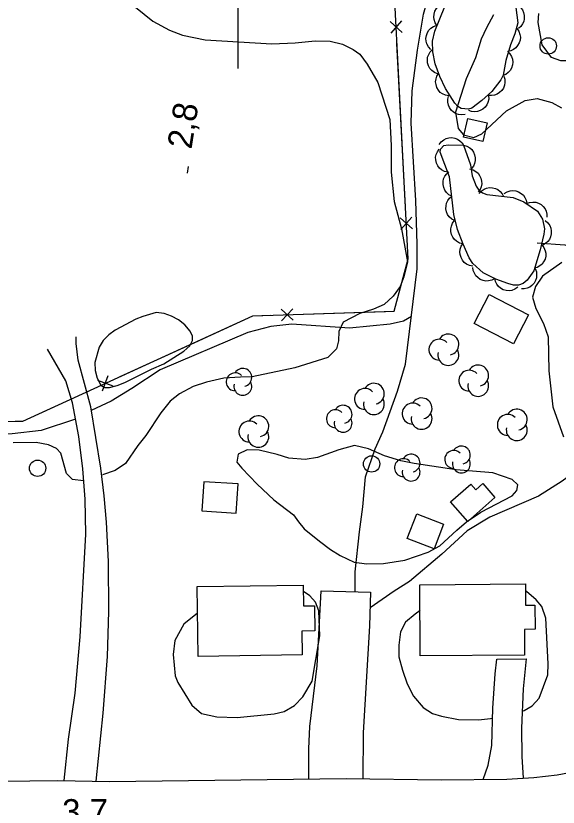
# Model space of a CAD drawing. Extents: x 282461 to 284471, y 5554090 to 5557646.
# Drawn here: x 283172.9 to 283239.1, y 5555299.8 to 5555396.4 of the extents above; entities that cross this region are included whole.
import ezdxf

# ---------------------------------------------------------------- set-up
doc = ezdxf.new("R2010")
doc.units = 0
for name, color, linetype in [('Niveau 19', 7, 'Continuous'), ('Niveau 2', 7, 'Continuous'), ('Niveau 21', 7, 'Continuous'), ('Niveau 22', 7, 'Continuous'), ('Niveau 3', 7, 'Continuous'), ('Niveau 31', 7, 'Continuous'), ('Niveau 36', 7, 'Continuous'), ('Niveau 37', 7, 'Continuous'), ('Niveau 44', 7, 'Continuous'), ('Niveau 61', 7, 'Continuous')]:
    doc.layers.add(name, color=color, linetype=linetype)

msp = doc.modelspace()

# ---------------------------------------------------------------- linework, layer by layer
at = {"layer": 'Niveau 19'}
for points in [[(283208.62, 5555303.23), (283208.63, 5555306.92), (283208.77, 5555309.64), (283209.67, 5555317.04), (283210.14, 5555326.2), (283216.17, 5555326.04), (283216.05, 5555321.92), (283215.28, 5555308.84), (283215.22, 5555303.26)], [(283229.91, 5555303.17), (283230.53, 5555304.89), (283230.97, 5555307.33), (283231.08, 5555311.88), (283231.37, 5555316.05), (283231.58, 5555317.85), (283235.18, 5555317.89), (283234.81, 5555314.23), (283234.59, 5555309.43), (283234.64, 5555305.98), (283234.79, 5555303.33)]]:
    msp.add_lwpolyline(points, dxfattribs=at)
at = {"layer": 'Niveau 2'}
for points in [[(283250.12, 5555398.26), (283248.7, 5555395.34), (283246.7, 5555393.11), (283245.67, 5555391.77), (283244.24, 5555390.48), (283243.08, 5555390.4), (283242.03, 5555390.91), (283239.41, 5555390.94), (283238.25, 5555391.34), (283237.13, 5555392.89), (283236.63, 5555395.61), (283236.73, 5555396.71)], [(283187.47, 5555397.48), (283189.58, 5555395.76), (283191.62, 5555394.68), (283193.2, 5555394.06), (283195.99, 5555393.51), (283204.12, 5555393.02), (283206.96, 5555393.11), (283209.4, 5555393.37), (283211.26, 5555393.34), (283212.77, 5555392.95), (283214.05, 5555392.32), (283214.87, 5555391.75), (283215.76, 5555390.54), (283217.06, 5555388.29), (283218.51, 5555383.78), (283218.67, 5555380.59), (283218.7, 5555377.35)], [(283231.17, 5555396.53), (283230.32, 5555394.96), (283229.69, 5555393.56), (283228.97, 5555391.29), (283227.84, 5555388.73), (283226.55, 5555384.65), (283226.87, 5555382.68), (283227.51, 5555381.88), (283228.79, 5555381.55), (283229.77, 5555382.02), (283232.76, 5555384.84), (283235.06, 5555386.08), (283236.51, 5555386.33), (283238.31, 5555385.83), (283239.48, 5555385.2)], [(283218.7, 5555377.35), (283219.04, 5555373.75), (283219.95, 5555370.4), (283220.69, 5555366.4), (283220.25, 5555364.54), (283219.8, 5555363.37), (283218.94, 5555362.2), (283217.85, 5555361.15), (283216.52, 5555360.61), (283214.85, 5555360.07), (283212.83, 5555359), (283212.32, 5555357.89), (283212.28, 5555356.73), (283212, 5555355.74), (283210.96, 5555354.69), (283206.92, 5555353.42), (283201.71, 5555352.32), (283200.31, 5555352.31), (283198.28, 5555352.17), (283196.14, 5555351.68), (283194.52, 5555351.14), (283192.85, 5555350.25), (283191.7, 5555349.37), (283190.56, 5555347.96), (283188.73, 5555345.16), (283187.76, 5555343.93), (283186.28, 5555341.77), (283185.01, 5555340.88), (283183.45, 5555340.37)], [(283239.53, 5555366.3), (283237.18, 5555364.65), (283236.32, 5555363.36), (283235.93, 5555362.08), (283236.35, 5555360.7), (283237.3, 5555358.85), (283237.84, 5555357.23), (283237.95, 5555353.06), (283238.41, 5555348.66), (283239.73, 5555345.02)], [(283189.45, 5555353.29), (283190.95, 5555353.94), (283193.37, 5555355.48), (283194.11, 5555356.12), (283194.46, 5555356.77), (283194.45, 5555357.29), (283194.15, 5555357.92), (283193.5, 5555358.67), (283192.74, 5555359.3), (283191.87, 5555359.76), (283190.99, 5555360.09), (283190, 5555360.2), (283188.38, 5555359.72), (283187.52, 5555359.36), (283184.98, 5555358.05), (283184.23, 5555357.47), (283183.54, 5555356.76), (283183.03, 5555355.94), (283182.53, 5555354.08), (283182.54, 5555353.1), (283182.79, 5555352.17), (283183.26, 5555351.31), (283183.73, 5555351.02), (283184.31, 5555351.03), (283185.24, 5555351.27), (283186.16, 5555351.63), (283189.45, 5555353.29)], [(283181.15, 5555339.62), (283181.14, 5555339.62), (283179.8, 5555339.78), (283179.04, 5555340.53), (283178.37, 5555343.01), (283177.84, 5555343.59), (283176.85, 5555344.04), (283175.34, 5555344.31), (283172.55, 5555344.28)], [(283209.95, 5555332.28), (283211.3, 5555331.26), (283212.47, 5555330.52), (283214.16, 5555329.72), (283215.73, 5555329.51), (283217.76, 5555329.53), (283220.36, 5555329.96), (283223.19, 5555330.92), (283224.63, 5555331.69), (283226.7, 5555333.63), (283227.9, 5555334.63), (283229.63, 5555335.81), (283233.44, 5555337.82), (283234.01, 5555338.46), (283234.17, 5555339.16), (283233.47, 5555339.79), (283231.08, 5555340.63), (283226.61, 5555340.99), (283221.5, 5555341.75), (283219.87, 5555342.08), (283217.89, 5555342.69), (283215.91, 5555343.54), (283214.22, 5555343.93), (283212.31, 5555343.44), (283209.71, 5555342.49), (283208.21, 5555342.24), (283206.18, 5555342.39), (283204.78, 5555342.84), (283202.57, 5555343.39), (283201.12, 5555343.44), (283200.02, 5555342.9), (283199.86, 5555341.91), (283200.45, 5555341.17), (283202.33, 5555339.22), (283204.38, 5555337.33), (283206.78, 5555335.5), (283207.37, 5555334.63), (283208.08, 5555333.77), (283209.95, 5555332.28)], [(283194.36, 5555312.23), (283195.53, 5555311.2), (283197.39, 5555310.81), (283199.89, 5555310.73), (283204.4, 5555311.18), (283205.62, 5555311.48), (283206.89, 5555312.19), (283207.92, 5555313.25), (283209.05, 5555315.17), (283209.97, 5555320.69), (283209.88, 5555323.76), (283209.46, 5555324.8), (283208.76, 5555325.6), (283207.97, 5555326.13)], [(283234.67, 5555311.51), (283234.91, 5555311.57), (283235.89, 5555312.16), (283236.75, 5555313.1), (283237.82, 5555315.95), (283237.86, 5555317.28), (283237.56, 5555322.85), (283237.08, 5555324.29), (283236.37, 5555325.09), (283235.2, 5555326.12), (283235.07, 5555326.21)], [(283222.21, 5555323.8), (283221.6, 5555323.37), (283220.45, 5555322.37), (283219.83, 5555321.2), (283219.62, 5555319.58), (283219.63, 5555318.13), (283220.06, 5555316.51), (283220.66, 5555314.83), (283221.43, 5555313.34), (283222.61, 5555311.96), (283223.72, 5555311.22), (283224.82, 5555310.88), (283226.92, 5555310.5)], [(283195.06, 5555323.49), (283193.37, 5555322.13), (283192.29, 5555320.15), (283192.08, 5555318.41), (283192.34, 5555315.8), (283192.64, 5555314.99), (283194.36, 5555312.23)], [(283226.92, 5555310.5), (283229.35, 5555310.46), (283230.8, 5555310.6), (283231.05, 5555310.66)]]:
    msp.add_lwpolyline(points, dxfattribs=at)
at = {"layer": 'Niveau 21'}
msp.add_lwpolyline([(283171.15, 5555302.97), (283177.99, 5555303.05), (283184.32, 5555302.91), (283213.2, 5555303.28), (283224.81, 5555303.12), (283232.81, 5555303.2), (283236.12, 5555303.41), (283238.96, 5555303.73), (283241.33, 5555304.16)], dxfattribs=at)
at = {"layer": 'Niveau 22'}
for points in [[(283214.31, 5555326.09), (283214.29, 5555328.51), (283214.81, 5555333.41), (283215.24, 5555336.48), (283215.54, 5555340.14), (283216.72, 5555343.55), (283217.68, 5555345.6), (283219.48, 5555350.59), (283220.43, 5555353.9), (283221.86, 5555365.52), (283221.88, 5555368.53), (283221.7, 5555373.89), (283221.12, 5555383.3), (283221.25, 5555387.25), (283221.89, 5555392.23), (283222.65, 5555396.64), (283224.82, 5555404.43), (283226.06, 5555412.29), (283227.01, 5555419.57)], [(283221.18, 5555359.69), (283220.2, 5555359.12), (283218.58, 5555358.75), (283213.59, 5555358.27), (283206.56, 5555358.75), (283204.01, 5555358.49), (283201.18, 5555357.74), (283190.49, 5555353.21), (283187.04, 5555350.91), (283184.5, 5555349.37), (283182.09, 5555348.23)], [(283180.17, 5555347.17), (283175.96, 5555345.77), (283172.42, 5555345.38), (283166.39, 5555345.14), (283157.81, 5555344.99), (283143.99, 5555345.16), (283140.91, 5555345.1), (283139.21, 5555344.98), (283131.66, 5555344.88), (283125.93, 5555344.35), (283113.14, 5555344.22), (283108.5, 5555344.05), (283101.25, 5555343.92), (283098.47, 5555344.2), (283097.31, 5555344.59), (283096.95, 5555345.11), (283097.16, 5555348.15), (283097.77, 5555352.32), (283097.71, 5555357.91)], [(283182.7, 5555302.95), (283183.52, 5555311.28), (283184.08, 5555318.18), (283184.24, 5555323.69), (283184.17, 5555329.78), (283183.93, 5555334.57), (283183.66, 5555337.82), (283183.27, 5555341.2), (283182.02, 5555348.67), (283180.5, 5555354.39), (283180.24, 5555356.42), (283180.23, 5555357.23)], [(283178.76, 5555303.03), (283179.32, 5555308.08), (283180.13, 5555313.72), (283180.74, 5555320.57), (283181.4, 5555333.13), (283181.34, 5555337.38), (283181.06, 5555341.12), (283180.55, 5555345.06), (283179.81, 5555349.17), (283178.96, 5555351.83), (283176.76, 5555355.73)], [(283251.57, 5555343.78), (283248.89, 5555343.98), (283246.06, 5555343.58), (283243.12, 5555342.19), (283239.57, 5555339.61), (283236.69, 5555337.78), (283230.74, 5555335.19), (283227.97, 5555333.53), (283224.88, 5555330.69), (283220.92, 5555327.34), (283219.07, 5555326.16), (283216.12, 5555324.12)]]:
    msp.add_lwpolyline(points, dxfattribs=at)
at = {"layer": 'Niveau 3'}
msp.add_line((283193.83, 5555377.22), (283193.95, 5555378.01), dxfattribs=at)
at = {"layer": 'Niveau 31'}
for points in [[(283228.03, 5555383.88), (283230.42, 5555383.34), (283229.9, 5555381.08), (283227.53, 5555381.62), (283228.03, 5555383.88)], [(283230.65, 5555362.38), (283235.46, 5555359.91), (283233.63, 5555356.35), (283228.82, 5555358.83), (283230.65, 5555362.38)], [(283199.78, 5555335.69), (283200.01, 5555339.25), (283195.83, 5555339.52), (283195.59, 5555335.96), (283199.78, 5555335.69)], [(283231.36, 5555337.6), (283228.03, 5555334.67), (283225.94, 5555337.05), (283228.42, 5555339.23), (283229.02, 5555338.55), (283229.86, 5555339.29), (283231.36, 5555337.6)], [(283221.81, 5555335.61), (283225.09, 5555334.35), (283223.92, 5555331.32), (283220.64, 5555332.58), (283221.81, 5555335.61)], [(283195, 5555326.74), (283207.96, 5555326.91), (283208, 5555324.35), (283209.33, 5555324.37), (283209.38, 5555321.3), (283207.78, 5555321.27), (283207.83, 5555318.4), (283195.15, 5555318.18), (283195, 5555326.74)], [(283222.19, 5555326.92), (283235.07, 5555327.07), (283235.09, 5555324.46), (283236.21, 5555324.47), (283236.25, 5555321.5), (283234.96, 5555321.49), (283234.98, 5555318.33), (283222.24, 5555318.25), (283222.19, 5555326.92)]]:
    msp.add_lwpolyline(points, dxfattribs=at)
at = {"layer": 'Niveau 36'}
for centre in [(283237.86, 5555392.753), (283175.53, 5555341.173), (283216.306, 5555341.7)]:
    msp.add_circle(centre, 1, dxfattribs=at)
at = {"layer": 'Niveau 37'}
for p, q in [((283220.04, 5555394.39), (283218.55, 5555395.73)), ((283219.97, 5555395.8), (283218.63, 5555394.31)), ((283221.28, 5555370.42), (283219.79, 5555371.76)), ((283221.21, 5555371.83), (283219.86, 5555370.35)), ((283206.74, 5555359.24), (283205.28, 5555360.61)), ((283205.32, 5555359.19), (283206.69, 5555360.66)), ((283184.74, 5555351.2), (283182.87, 5555351.9)), ((283183.45, 5555350.61), (283184.15, 5555352.48))]:
    msp.add_line(p, q, dxfattribs=at)
for points in [[(283100.78, 5555369.89), (283100.57, 5555369.89), (283100.63, 5555346.28), (283173.73, 5555346.94), (283201.81, 5555359.78), (283219.05, 5555360.37), (283220.76, 5555366.73), (283218.89, 5555402.92), (283208.11, 5555416.06), (283175.14, 5555455.89), (283155.65, 5555489.95), (283159.82, 5555516.27), (283171.73, 5555531.64), (283156.94, 5555544.74), (283147.78, 5555551.39), (283136.32, 5555556.46), (283123.09, 5555561.58), (283102.03, 5555568.05), (283088.84, 5555529.18), (283085.74, 5555517.46), (283078.93, 5555485.69), (283074.88, 5555465.54), (283086.05, 5555465.69)], [(283219.92, 5555383.07), (283219.4, 5555393.06)], [(283220.43, 5555373.09), (283219.92, 5555383.07)], [(283218, 5555360.33), (283219.05, 5555360.37), (283220.76, 5555366.73), (283220.64, 5555369.09)], [(283236.51, 5555368.72), (283239.88, 5555368.47), (283246.79, 5555366.27), (283266.97, 5555360.58), (283263.34, 5555344.32), (283257.07, 5555345.77)], [(283236.51, 5555368.72), (283239.88, 5555368.47), (283246.19, 5555366.46)], [(283194.72, 5555356.54), (283201.81, 5555359.78), (283204.01, 5555359.86)], [(283208.01, 5555359.99), (283218, 5555360.33)], [(283185.62, 5555352.38), (283194.72, 5555356.54)], [(283172.81, 5555346.93), (283173.73, 5555346.94), (283181.98, 5555350.71)]]:
    msp.add_lwpolyline(points, dxfattribs=at)
at = {"layer": 'Niveau 44'}
for points in [[(283233.65, 5555399.34), (283234.15, 5555395.56), (283233.78, 5555394.21), (283233.25, 5555392.87), (283232.68, 5555390.96), (283232.37, 5555389.17), (283232.08, 5555388.62), (283230.96, 5555387.2), (283229.77, 5555386.07), (283228.53, 5555385.15), (283228.12, 5555385.04), (283227.24, 5555385.12), (283226.84, 5555385.36), (283226.46, 5555385.77), (283225.33, 5555387.53), (283224.63, 5555389.02), (283224.08, 5555390.58), (283223.77, 5555392.02), (283223.75, 5555393.33), (283224.03, 5555394.56), (283225.84, 5555399.13)], [(283224.29, 5555395.22), (283224.06, 5555395.57), (283223.93, 5555395.96), (283223.88, 5555396.28), (283223.92, 5555396.64), (283224.03, 5555396.99), (283224.23, 5555397.32), (283224.42, 5555397.58), (283224.71, 5555397.78), (283225.05, 5555397.94), (283225.4, 5555398.02)], [(283233.84, 5555397.87), (283234.22, 5555397.68), (283234.52, 5555397.4), (283234.72, 5555397.15), (283234.86, 5555396.82), (283234.94, 5555396.46), (283234.92, 5555396.07), (283234.88, 5555395.75), (283234.72, 5555395.43), (283234.51, 5555395.13), (283234.24, 5555394.89)], [(283223.52, 5555392.32), (283223.23, 5555392.63), (283223.05, 5555392.99), (283222.95, 5555393.31), (283222.94, 5555393.66), (283222.99, 5555394.03), (283223.13, 5555394.38), (283223.29, 5555394.67), (283223.54, 5555394.91), (283223.85, 5555395.12), (283224.19, 5555395.26)], [(283234.05, 5555394.88), (283234.28, 5555394.54), (283234.4, 5555394.15), (283234.46, 5555393.82), (283234.42, 5555393.47), (283234.31, 5555393.11), (283234.11, 5555392.79), (283233.92, 5555392.53), (283233.63, 5555392.32), (283233.29, 5555392.16), (283232.94, 5555392.08)], [(283224.35, 5555389.35), (283223.96, 5555389.5), (283223.64, 5555389.76), (283223.41, 5555390), (283223.25, 5555390.31), (283223.14, 5555390.67), (283223.12, 5555391.05), (283223.14, 5555391.38), (283223.27, 5555391.71), (283223.46, 5555392.03), (283223.71, 5555392.29)], [(283232.88, 5555392.09), (283233.18, 5555391.8), (283233.38, 5555391.44), (283233.5, 5555391.14), (283233.53, 5555390.78), (283233.5, 5555390.42), (283233.37, 5555390.05), (283233.23, 5555389.76), (283232.99, 5555389.5), (283232.69, 5555389.27), (283232.36, 5555389.13)], [(283225.74, 5555386.65), (283225.33, 5555386.72), (283224.96, 5555386.9), (283224.68, 5555387.08), (283224.46, 5555387.35), (283224.27, 5555387.67), (283224.17, 5555388.04), (283224.11, 5555388.36), (283224.17, 5555388.71), (283224.28, 5555389.07), (283224.46, 5555389.38)], [(283232.44, 5555389.07), (283232.56, 5555388.67), (283232.57, 5555388.27), (283232.53, 5555387.94), (283232.39, 5555387.61), (283232.19, 5555387.3), (283231.9, 5555387.05), (283231.64, 5555386.85), (283231.3, 5555386.74), (283230.93, 5555386.68), (283230.57, 5555386.71)], [(283227.74, 5555384.39), (283227.33, 5555384.32), (283226.92, 5555384.38), (283226.61, 5555384.47), (283226.31, 5555384.66), (283226.03, 5555384.91), (283225.82, 5555385.23), (283225.67, 5555385.52), (283225.62, 5555385.87), (283225.62, 5555386.24), (283225.7, 5555386.59)], [(283230.59, 5555386.68), (283230.61, 5555386.26), (283230.5, 5555385.86), (283230.38, 5555385.56), (283230.16, 5555385.28), (283229.88, 5555385.03), (283229.54, 5555384.86), (283229.23, 5555384.74), (283228.88, 5555384.72), (283228.51, 5555384.76), (283228.17, 5555384.88)], [(283224.54, 5555380.71), (283224.78, 5555381.04), (283225.11, 5555381.29), (283225.39, 5555381.45), (283225.73, 5555381.53), (283226.1, 5555381.55), (283226.48, 5555381.47), (283226.79, 5555381.38), (283227.07, 5555381.17), (283227.34, 5555380.91), (283227.53, 5555380.61)], [(283225.6, 5555377.33), (283225.19, 5555377.42), (283224.84, 5555377.63), (283224.58, 5555377.83), (283224.38, 5555378.12), (283224.22, 5555378.45), (283224.15, 5555378.82), (283224.12, 5555379.15), (283224.2, 5555379.49), (283224.34, 5555379.83), (283224.54, 5555380.13)], [(283227.53, 5555380.61), (283228.36, 5555378.22), (283228.59, 5555376.88), (283229.06, 5555375.64), (283229.4, 5555375.15), (283229.84, 5555374.8), (283230.36, 5555374.61), (283233.59, 5555374.25), (283234.9, 5555373.69), (283236.57, 5555372.58), (283237.17, 5555371.58), (283237.4, 5555370.41), (283237.34, 5555369.78), (283236.89, 5555367.85), (283236.09, 5555365.29), (283235.31, 5555364.14), (283234.81, 5555363.74), (283234.24, 5555363.53), (283233.61, 5555363.55), (283232.94, 5555363.72), (283231.46, 5555364.28), (283229.94, 5555365.05), (283228.67, 5555366.17), (283228.21, 5555366.87), (283227.46, 5555368.52), (283226.78, 5555370.34), (283226.36, 5555372.15), (283225.81, 5555376.77), (283224.67, 5555379.79), (283224.73, 5555380.13), (283225.12, 5555380.57), (283225.65, 5555380.67), (283227.53, 5555380.61)], [(283227.53, 5555380.61), (283227.93, 5555380.5), (283228.28, 5555380.29), (283228.53, 5555380.08), (283228.73, 5555379.79), (283228.88, 5555379.45), (283228.94, 5555379.07), (283228.96, 5555378.75), (283228.88, 5555378.41), (283228.73, 5555378.07), (283228.51, 5555377.78)], [(283226.09, 5555374.39), (283225.72, 5555374.58), (283225.43, 5555374.86), (283225.23, 5555375.12), (283225.1, 5555375.45), (283225.02, 5555375.81), (283225.04, 5555376.19), (283225.09, 5555376.51), (283225.25, 5555376.83), (283225.47, 5555377.13), (283225.74, 5555377.36)], [(283228.27, 5555377.72), (283228.68, 5555377.62), (283229.03, 5555377.42), (283229.29, 5555377.22), (283229.49, 5555376.93), (283229.65, 5555376.6), (283229.73, 5555376.22), (283229.76, 5555375.9), (283229.68, 5555375.56), (283229.54, 5555375.21), (283229.33, 5555374.92)], [(283229.42, 5555374.71), (283229.69, 5555375.03), (283230.04, 5555375.25), (283230.33, 5555375.39), (283230.68, 5555375.44), (283231.05, 5555375.43), (283231.42, 5555375.33), (283231.72, 5555375.21), (283231.99, 5555374.98), (283232.23, 5555374.7), (283232.4, 5555374.38)], [(283232.49, 5555374.72), (283232.84, 5555374.95), (283233.23, 5555375.06), (283233.55, 5555375.11), (283233.9, 5555375.05), (283234.25, 5555374.94), (283234.57, 5555374.73), (283234.83, 5555374.53), (283235.02, 5555374.24), (283235.17, 5555373.9), (283235.24, 5555373.54)], [(283226.45, 5555371.42), (283226.08, 5555371.61), (283225.79, 5555371.89), (283225.58, 5555372.15), (283225.45, 5555372.48), (283225.38, 5555372.84), (283225.4, 5555373.22), (283225.45, 5555373.54), (283225.6, 5555373.86), (283225.82, 5555374.15), (283226.09, 5555374.39)], [(283235.21, 5555373.49), (283235.59, 5555373.64), (283236, 5555373.68), (283236.33, 5555373.67), (283236.66, 5555373.56), (283236.98, 5555373.38), (283237.26, 5555373.12), (283237.47, 5555372.87), (283237.61, 5555372.55), (283237.7, 5555372.19), (283237.7, 5555371.83)], [(283227.44, 5555368.59), (283227.03, 5555368.68), (283226.68, 5555368.89), (283226.42, 5555369.09), (283226.22, 5555369.38), (283226.06, 5555369.71), (283225.99, 5555370.09), (283225.96, 5555370.41), (283226.04, 5555370.75), (283226.18, 5555371.1), (283226.39, 5555371.39)], [(283237.49, 5555371.41), (283237.82, 5555371.14), (283238.04, 5555370.8), (283238.18, 5555370.51), (283238.24, 5555370.16), (283238.24, 5555369.79), (283238.14, 5555369.42), (283238.02, 5555369.12), (283237.8, 5555368.85), (283237.53, 5555368.6), (283237.21, 5555368.43)], [(283228.67, 5555365.86), (283228.26, 5555365.93), (283227.9, 5555366.11), (283227.62, 5555366.3), (283227.4, 5555366.57), (283227.22, 5555366.89), (283227.12, 5555367.26), (283227.07, 5555367.58), (283227.13, 5555367.93), (283227.24, 5555368.28), (283227.43, 5555368.58)], [(283237.08, 5555368.45), (283237.34, 5555368.12), (283237.49, 5555367.74), (283237.57, 5555367.42), (283237.55, 5555367.07), (283237.47, 5555366.71), (283237.3, 5555366.37), (283237.12, 5555366.1), (283236.85, 5555365.88), (283236.53, 5555365.69), (283236.18, 5555365.59)], [(283231.34, 5555364.34), (283230.98, 5555364.14), (283230.58, 5555364.05), (283230.25, 5555364.03), (283229.91, 5555364.1), (283229.57, 5555364.24), (283229.26, 5555364.46), (283229.02, 5555364.68), (283228.85, 5555364.99), (283228.72, 5555365.34), (283228.67, 5555365.69)], [(283236.27, 5555365.55), (283236.42, 5555365.16), (283236.45, 5555364.76), (283236.44, 5555364.43), (283236.32, 5555364.1), (283236.14, 5555363.78), (283235.88, 5555363.5), (283235.63, 5555363.29), (283235.31, 5555363.16), (283234.94, 5555363.07), (283234.59, 5555363.07)], [(283234.14, 5555363.27), (283233.8, 5555363.03), (283233.41, 5555362.9), (283233.09, 5555362.84), (283232.74, 5555362.88), (283232.38, 5555362.98), (283232.05, 5555363.17), (283231.79, 5555363.36), (283231.58, 5555363.65), (283231.42, 5555363.98), (283231.34, 5555364.33)]]:
    msp.add_lwpolyline(points, dxfattribs=at)
for centre, radius, start, end in [((283225.672, 5555356.289), 1.275, 282.26917, 149.72625), ((283224.575, 5555355.652), 1.275, 44.11537, 269.80396), ((283225.672, 5555355.014), 1.275, 166.93686, 29.62122), ((283229.314, 5555352.502), 1.275, 282.26917, 149.72625), ((283199.644, 5555351.725), 1.093, 44.11537, 269.80396), ((283200.584, 5555352.271), 1.093, 282.26917, 149.72625), ((283228.217, 5555351.865), 1.275, 44.11537, 269.80396), ((283229.314, 5555351.227), 1.275, 166.93686, 29.62122), ((283200.584, 5555351.178), 1.093, 166.93686, 29.62122), ((283215.482, 5555349.637), 1.275, 44.11537, 269.80396), ((283216.578, 5555350.275), 1.275, 282.26917, 149.72625), ((283212.821, 5555347.766), 1.093, 282.26917, 149.72625), ((283216.578, 5555349), 1.275, 166.93686, 29.62122), ((283221.304, 5555347.846), 1.275, 44.11537, 269.80396), ((283222.401, 5555348.483), 1.275, 282.26917, 149.72625), ((283211.881, 5555347.22), 1.093, 44.11537, 269.80396), ((283234.019, 5555347.104), 1.275, 282.26917, 149.72625), ((283201.377, 5555345.655), 1.275, 44.11537, 269.80396), ((283202.474, 5555346.293), 1.275, 282.26917, 149.72625), ((283212.821, 5555346.673), 1.093, 166.93686, 29.62122), ((283222.401, 5555347.208), 1.275, 166.93686, 29.62122), ((283232.923, 5555346.466), 1.275, 44.11537, 269.80396), ((283234.019, 5555345.828), 1.275, 166.93686, 29.62122), ((283202.474, 5555345.018), 1.275, 166.93686, 29.62122), ((283226.32, 5555342.244), 1.093, 44.11537, 269.80396), ((283227.26, 5555342.79), 1.093, 282.26917, 149.72625), ((283220.184, 5555341.249), 1.093, 44.11537, 269.80396), ((283221.124, 5555341.795), 1.093, 282.26917, 149.72625), ((283227.26, 5555341.697), 1.093, 166.93686, 29.62122), ((283221.124, 5555340.702), 1.093, 166.93686, 29.62122)]:
    msp.add_arc(centre, radius, start, end, dxfattribs=at)
at = {"layer": 'Niveau 61'}
msp.add_lwpolyline([(283200, 5555390), (283200, 5555410)], dxfattribs=at)

# ---------------------------------------------------------------- texts
at = {"layer": 'Niveau 3'}
for s, rotation, p in [('2,8  ', 81.09575, (283194.31, 5555380.06)), ('3,7  ', 359.98959, (283178.53, 5555297.76))]:
    msp.add_text(s, height=3, rotation=rotation, dxfattribs=at).set_placement(p)

doc.saveas('drawing.dxf')
